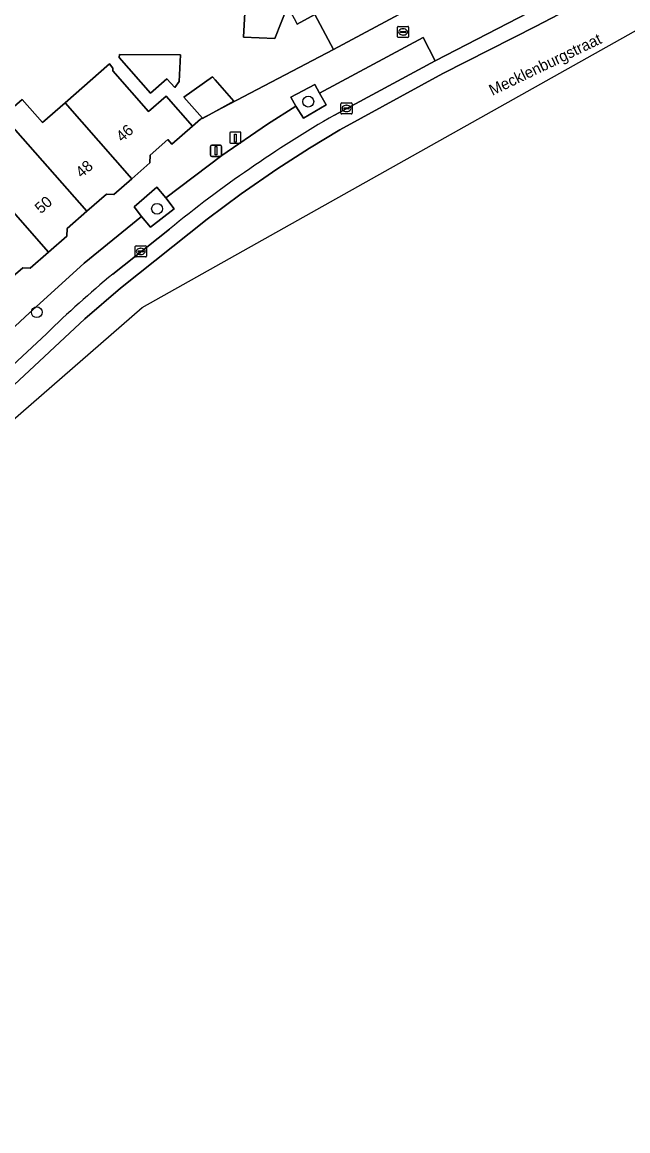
# Model space of a CAD drawing. Extents: x 159960 to 160866, y 382700 to 383354.
# Drawn here: x 160708 to 160762.4, y 382766.5 to 382866.2 of the extents above; entities that cross this region are included whole.
import ezdxf

# ---------------------------------------------------------------- set-up
doc = ezdxf.new("R2010")
doc.units = 0
for name, color, linetype in [('IMGEO_Boom', 7, 'Continuous'), ('IMGEO_Brandkraan', 7, 'Continuous'), ('IMGEO_Erf', 7, 'Continuous'), ('IMGEO_Groenvoorziening', 7, 'Continuous'), ('IMGEO_Kolk', 7, 'Continuous'), ('IMGEO_Laadpaal', 7, 'Continuous'), ('IMGEO_Lichtmast', 7, 'Continuous'), ('IMGEO_Muur', 7, 'Continuous'), ('IMGEO_Openbare_ruimte_label', 7, 'Continuous'), ('IMGEO_Pand', 7, 'Continuous'), ('IMGEO_Pand_nummerreeks', 7, 'Continuous'), ('IMGEO_Parkeervlak_open', 7, 'Continuous'), ('IMGEO_Rijbaan_lokaal_gesloten', 7, 'Continuous'), ('IMGEO_Voetpad_open', 7, 'Continuous')]:
    doc.layers.add(name, color=color, linetype=linetype)

msp = doc.modelspace()

# ---------------------------------------------------------------- linework, layer by layer
at = {"layer": 'IMGEO_Boom'}
for centre in [(160733.73, 382859.018), (160720.154, 382849.384), (160709.356, 382840.089)]:
    msp.add_circle(centre, 0.489, dxfattribs=at)
at = {"layer": 'IMGEO_Brandkraan'}
for p, q in [((160741.745, 382864.857), (160741.745, 382865.709)), ((160741.82, 382865.783), (160742.672, 382865.783)), ((160742.004, 382865.277), (160742.004, 382865.289)), ((160742.442, 382865.24), (160742.044, 382865.24)), ((160742.047, 382865.326), (160742.445, 382865.326)), ((160742.256, 382865.003), (160742.231, 382865.003)), ((160742.233, 382865.563), (160742.258, 382865.563)), ((160742.488, 382865.289), (160742.488, 382865.277)), ((160742.746, 382865.709), (160742.746, 382864.857)), ((160742.672, 382864.783), (160741.82, 382864.783))]:
    msp.add_line(p, q, dxfattribs=at)
for points in [[(160741.745, 382864.857), (160741.745, 382865.709)], [(160741.82, 382865.783), (160742.672, 382865.783)], [(160742.746, 382865.709), (160742.746, 382864.857)], [(160742.672, 382864.783), (160741.82, 382864.783)]]:
    msp.add_lwpolyline(points, dxfattribs=at)
for centre, radius, start, end in [((160741.822, 382865.707), 0.0765, 91.55205, 178.44795), ((160741.822, 382865.707), 0.0765, 91.55205, 178.44795), ((160742.044, 382865.286), 0.0403, 85.87752, 175.75265), ((160742.041, 382865.276), 0.0366, 178.93798, 274.71019), ((160742.445, 382865.283), 0.043, 264.86636, 352.45326), ((160742.449, 382865.288), 0.0386, 1.73085, 96.63898), ((160742.67, 382865.707), 0.0765, 1.55205, 88.44795), ((160742.67, 382865.707), 0.0765, 1.55205, 88.44795), ((160741.822, 382864.859), 0.0765, 181.55205, 268.44795), ((160741.822, 382864.859), 0.0765, 181.55205, 268.44795), ((160742.67, 382864.859), 0.0765, 271.55205, 358.44795), ((160742.67, 382864.859), 0.0765, 271.55205, 358.44795)]:
    msp.add_arc(centre, radius, start, end, dxfattribs=at)
for centre, major_axis, ratio, start_param, end_param in [((160742.232, 382865.283), (-0.387, 0.002), 0.722429, 4.712389, 7.853982), ((160742.257, 382865.283), (-0.39, 0.002), 0.717154, 1.570796, 4.712389)]:
    msp.add_ellipse(centre, major_axis=major_axis, ratio=ratio, start_param=start_param, end_param=end_param, dxfattribs=at)
at = {"layer": 'IMGEO_Erf'}
for points in [[(160731.87, 382867.558), (160730.719, 382864.693), (160727.919, 382864.809), (160728.103, 382868.092)], [(160706.34, 382857.719), (160708.051, 382859.22), (160709.879, 382857.14), (160711.893, 382858.91), (160715.871, 382862.407), (160716.193, 382862.04), (160716.177, 382861.782), (160719.39, 382858.126), (160720.977, 382859.522), (160723.352, 382856.819), (160724.068, 382857.456), (160724.223, 382857.537), (160722.568, 382859.422), (160725.127, 382861.252), (160725.373, 382860.972), (160727.049, 382859.065), (160725.422, 382858.165), (160735.99, 382863.702), (160734.309, 382866.839), (160732.737, 382865.996), (160732.604, 382866.237)]]:
    msp.add_lwpolyline(points, dxfattribs=at)
msp.add_lwpolyline([(160716.773, 382863.264), (160722.271, 382863.232), (160722.128, 382860.817), (160721.742, 382860.285), (160721.046, 382861.076), (160719.565, 382859.777), (160716.754, 382862.981)], close=True, dxfattribs=at)
at = {"layer": 'IMGEO_Groenvoorziening'}
for points in [[(160734.318, 382860.558), (160732.182, 382859.418), (160732.607, 382858.614), (160733.311, 382857.548), (160735.344, 382858.728), (160734.754, 382859.786)], [(160720.145, 382851.321), (160718.107, 382849.565), (160718.75, 382848.682), (160719.564, 382847.72), (160721.691, 382849.391), (160720.933, 382850.361)]]:
    msp.add_lwpolyline(points, close=True, dxfattribs=at)
at = {"layer": 'IMGEO_Kolk'}
for p, q in [((160736.745, 382858.91), (160737.597, 382858.91)), ((160736.67, 382857.984), (160736.67, 382858.836)), ((160737.597, 382857.91), (160736.745, 382857.91)), ((160736.929, 382858.404), (160736.929, 382858.416)), ((160737.367, 382858.367), (160736.969, 382858.367)), ((160736.972, 382858.453), (160737.37, 382858.453)), ((160737.181, 382858.13), (160737.156, 382858.13)), ((160737.158, 382858.69), (160737.183, 382858.69)), ((160737.413, 382858.416), (160737.413, 382858.404)), ((160737.671, 382858.836), (160737.671, 382857.984)), ((160718.191, 382845.13), (160718.191, 382845.982)), ((160718.266, 382846.056), (160719.118, 382846.056)), ((160719.192, 382845.982), (160719.192, 382845.13)), ((160719.118, 382845.056), (160718.266, 382845.056)), ((160718.45, 382845.55), (160718.45, 382845.562)), ((160718.888, 382845.513), (160718.49, 382845.513)), ((160718.493, 382845.599), (160718.891, 382845.599)), ((160718.702, 382845.276), (160718.677, 382845.276)), ((160718.679, 382845.836), (160718.704, 382845.836)), ((160718.934, 382845.562), (160718.934, 382845.55))]:
    msp.add_line(p, q, dxfattribs=at)
for points in [[(160736.745, 382858.91), (160737.597, 382858.91)], [(160736.67, 382857.984), (160736.67, 382858.836)], [(160737.597, 382857.91), (160736.745, 382857.91)], [(160737.671, 382858.836), (160737.671, 382857.984)], [(160718.191, 382845.13), (160718.191, 382845.982)], [(160718.266, 382846.056), (160719.118, 382846.056)], [(160719.192, 382845.982), (160719.192, 382845.13)], [(160719.118, 382845.056), (160718.266, 382845.056)]]:
    msp.add_lwpolyline(points, dxfattribs=at)
for centre, radius, start, end in [((160736.747, 382858.834), 0.0765, 91.55205, 178.44795), ((160736.747, 382858.834), 0.0765, 91.55205, 178.44795), ((160737.595, 382858.834), 0.0765, 1.55205, 88.44795), ((160737.595, 382858.834), 0.0765, 1.55205, 88.44795), ((160736.747, 382857.986), 0.0765, 181.55205, 268.44795), ((160736.747, 382857.986), 0.0765, 181.55205, 268.44795), ((160736.969, 382858.413), 0.0403, 85.87752, 175.75265), ((160736.966, 382858.403), 0.0366, 178.93798, 274.71019), ((160737.37, 382858.41), 0.043, 264.86636, 352.45326), ((160737.374, 382858.415), 0.0386, 1.73085, 96.63898), ((160737.595, 382857.986), 0.0765, 271.55205, 358.44795), ((160737.595, 382857.986), 0.0765, 271.55205, 358.44795), ((160718.268, 382845.98), 0.0765, 91.55205, 178.44795), ((160718.268, 382845.98), 0.0765, 91.55205, 178.44795), ((160719.116, 382845.98), 0.0765, 1.55205, 88.44795), ((160719.116, 382845.98), 0.0765, 1.55205, 88.44795), ((160718.268, 382845.132), 0.0765, 181.55205, 268.44795), ((160718.268, 382845.132), 0.0765, 181.55205, 268.44795), ((160718.49, 382845.559), 0.0403, 85.87752, 175.75265), ((160718.487, 382845.549), 0.0366, 178.93798, 274.71019), ((160718.891, 382845.556), 0.043, 264.86636, 352.45326), ((160718.895, 382845.561), 0.0386, 1.73085, 96.63898), ((160719.116, 382845.132), 0.0765, 271.55205, 358.44795), ((160719.116, 382845.132), 0.0765, 271.55205, 358.44795)]:
    msp.add_arc(centre, radius, start, end, dxfattribs=at)
for centre, major_axis, ratio, start_param, end_param in [((160737.157, 382858.41), (-0.387, 0.002), 0.722429, 4.712389, 7.853982), ((160737.182, 382858.41), (-0.39, 0.002), 0.717154, 1.570796, 4.712389), ((160718.678, 382845.556), (-0.387, 0.002), 0.722429, 4.712389, 7.853982), ((160718.703, 382845.556), (-0.39, 0.002), 0.717154, 1.570796, 4.712389)]:
    msp.add_ellipse(centre, major_axis=major_axis, ratio=ratio, start_param=start_param, end_param=end_param, dxfattribs=at)
at = {"layer": 'IMGEO_Laadpaal'}
for p, q in [((160726.691, 382856.2), (160726.691, 382855.359)), ((160726.691, 382856.2), (160726.691, 382855.359)), ((160727.607, 382856.284), (160726.766, 382856.284)), ((160727.607, 382856.284), (160726.766, 382856.284)), ((160727.691, 382855.368), (160727.691, 382856.209)), ((160727.691, 382855.368), (160727.691, 382856.209)), ((160726.775, 382855.284), (160727.616, 382855.284)), ((160726.775, 382855.284), (160727.616, 382855.284))]:
    msp.add_line(p, q, dxfattribs=at)
msp.add_lwpolyline([(160727.106, 382856.097), (160727.266, 382856.097), (160727.266, 382855.364), (160727.106, 382855.364), (160727.106, 382856.097)], dxfattribs=at)
for centre, start, end in [((160726.769, 382856.206), 92.4484, 184.28452), ((160726.769, 382856.206), 92.4484, 184.28452), ((160727.613, 382856.206), 2.4484, 94.28452), ((160727.613, 382856.206), 2.4484, 94.28452), ((160726.769, 382855.362), 182.4484, 274.28452), ((160726.769, 382855.362), 182.4484, 274.28452), ((160727.613, 382855.362), 272.4484, 4.28452), ((160727.613, 382855.362), 272.4484, 4.28452)]:
    msp.add_arc(centre, 0.0779, start, end, dxfattribs=at)
at = {"layer": 'IMGEO_Lichtmast'}
for p, q in [((160724.966, 382854.2), (160724.966, 382855)), ((160724.966, 382855), (160724.966, 382854.2)), ((160725.066, 382855.1), (160725.856, 382855.1)), ((160725.856, 382855.1), (160725.066, 382855.1)), ((160725.956, 382855), (160725.956, 382854.2)), ((160725.956, 382854.2), (160725.956, 382855)), ((160725.856, 382854.1), (160725.066, 382854.1)), ((160725.066, 382854.1), (160725.856, 382854.1))]:
    msp.add_line(p, q, dxfattribs=at)
msp.add_lwpolyline([(160725.386, 382854.975), (160725.536, 382854.975), (160725.536, 382854.225), (160725.386, 382854.225), (160725.386, 382854.975)], dxfattribs=at)
for centre, start, end in [((160725.066, 382855), 90, 180), ((160725.066, 382855), 90, 180), ((160725.856, 382855), 0, 90), ((160725.856, 382855), 360, 90), ((160725.066, 382854.2), 180, 270), ((160725.066, 382854.2), 180, 270), ((160725.856, 382854.2), 270, 0), ((160725.856, 382854.2), 270, 0)]:
    msp.add_arc(centre, 0.1, start, end, dxfattribs=at)
at = {"layer": 'IMGEO_Muur'}
msp.add_lwpolyline([(160723.352, 382856.819), (160724.068, 382857.456), (160735.99, 382863.702)], dxfattribs=at)
at = {"layer": 'IMGEO_Pand'}
for points in [[(160733.738, 382872.46), (160738.179, 382874.84), (160736.42, 382878.121), (160728.795, 382878.629), (160728.103, 382868.092), (160727.919, 382864.809), (160730.719, 382864.693), (160731.87, 382867.558), (160732.604, 382866.237), (160732.737, 382865.996), (160734.309, 382866.839), (160734.179, 382867.081), (160736.076, 382868.097)], [(160738.179, 382874.84), (160733.738, 382872.46), (160736.076, 382868.097), (160734.179, 382867.081), (160734.309, 382866.839), (160735.99, 382863.702), (160742.328, 382867.099)], [(160716.773, 382863.264), (160716.754, 382862.981), (160719.565, 382859.777), (160721.046, 382861.076), (160721.742, 382860.285), (160722.128, 382860.817), (160722.271, 382863.232)], [(160717.878, 382852.088), (160719.496, 382853.509), (160719.541, 382854.21), (160721.124, 382855.601), (160721.491, 382855.183), (160723.352, 382856.819), (160720.977, 382859.522), (160719.39, 382858.126), (160716.177, 382861.782), (160716.193, 382862.04), (160715.871, 382862.407), (160711.893, 382858.91)], [(160725.373, 382860.972), (160725.127, 382861.252), (160722.568, 382859.422), (160724.223, 382857.537), (160724.244, 382857.514), (160725.422, 382858.165), (160727.049, 382859.065)], [(160717.878, 382852.088), (160711.893, 382858.91), (160709.879, 382857.14), (160708.051, 382859.22), (160706.34, 382857.719), (160713.851, 382849.161), (160715.612, 382850.709), (160716.262, 382850.667)], [(160702.571, 382854.415), (160710.406, 382845.487), (160712.047, 382846.929), (160712.091, 382847.614), (160713.851, 382849.161), (160706.34, 382857.719)], [(160702.571, 382854.415), (160698.806, 382851.113), (160706.332, 382842.539), (160708.093, 382844.087), (160708.764, 382844.044), (160710.406, 382845.487)]]:
    msp.add_lwpolyline(points, close=True, dxfattribs=at)
at = {"layer": 'IMGEO_Parkeervlak_open'}
for points in [[(160736.087, 382857.81), (160745.141, 382862.692), (160744.052, 382864.772), (160734.754, 382859.786), (160735.344, 382858.728), (160733.311, 382857.548), (160732.607, 382858.614), (160730.065, 382856.985), (160725.98, 382854.171), (160720.933, 382850.361), (160721.691, 382849.391), (160719.564, 382847.72), (160718.75, 382848.682), (160713.607, 382844.486), (160708.301, 382839.674), (160695.064, 382827.311), (160696.681, 382825.571), (160710.219, 382838.158)], [(160716.18, 382843.516), (160721.269, 382847.562)]]:
    msp.add_lwpolyline(points, dxfattribs=at)
for centre, radius, start, end in [((160792.282, 382760.719), 112.181, 120.06153, 129.27326), ((160780.574, 382765.88), 100.866, 129.67352, 134.22758)]:
    msp.add_arc(centre, radius, start, end, dxfattribs=at)
at = {"layer": 'IMGEO_Rijbaan_lokaal_gesloten'}
for points in [[(160658.793, 382788.217), (160658.795, 382788.219), (160713.681, 382839.487), (160716.862, 382842.261), (160724.646, 382848.459), (160727.703, 382850.736), (160730.902, 382852.951), (160733.843, 382854.844), (160736.572, 382856.486), (160745.822, 382861.534), (160754.189, 382865.798), (160800.497, 382890.041), (160850.387, 382917.788), (160851.212, 382918.383), (160851.951, 382919.185), (160852.601, 382920.321), (160849.639, 382918.958), (160833.656, 382910.101), (160799.878, 382891.281), (160796.345, 382889.412), (160753.546, 382867.025), (160745.141, 382862.692), (160736.087, 382857.81)], [(160851.95, 382915.343), (160851.95, 382915.343), (160850.387, 382917.788), (160800.497, 382890.041), (160754.189, 382865.798), (160745.822, 382861.534), (160736.572, 382856.486), (160733.843, 382854.844), (160730.902, 382852.951), (160727.703, 382850.736), (160724.646, 382848.459), (160716.862, 382842.261), (160713.681, 382839.487), (160658.795, 382788.219), (160658.793, 382788.217), (160673.346, 382800.899), (160718.808, 382840.517), (160802.421, 382887.508), (160835.083, 382905.864)], [(160721.269, 382847.562), (160716.18, 382843.516)], [(160710.219, 382838.158), (160696.681, 382825.571), (160692.134, 382821.293), (160678.71, 382808.754), (160662.169, 382793.288), (160660.95, 382792.152), (160656.258, 382787.779), (160652.139, 382783.926), (160634.888, 382767.768), (160633.677, 382766.68), (160633.862, 382766.492), (160658.793, 382788.217)]]:
    msp.add_lwpolyline(points, dxfattribs=at)
for centre, radius, start, end in [((160792.282, 382760.719), 112.181, 120.06153, 129.27326), ((160780.574, 382765.88), 100.866, 129.67352, 134.22758)]:
    msp.add_arc(centre, radius, start, end, dxfattribs=at)
at = {"layer": 'IMGEO_Voetpad_open'}
for points in [[(160695.064, 382827.311), (160708.301, 382839.674), (160713.607, 382844.486), (160718.75, 382848.682), (160718.107, 382849.565), (160720.145, 382851.321), (160720.933, 382850.361), (160725.98, 382854.171), (160730.065, 382856.985), (160732.607, 382858.614), (160732.182, 382859.418), (160734.318, 382860.558), (160734.754, 382859.786), (160744.052, 382864.772), (160745.141, 382862.692), (160753.546, 382867.025)], [(160742.328, 382867.099), (160735.99, 382863.702), (160725.422, 382858.165), (160724.244, 382857.514), (160724.223, 382857.537), (160724.068, 382857.456), (160723.352, 382856.819), (160721.491, 382855.183), (160721.124, 382855.601), (160719.541, 382854.21), (160719.496, 382853.509), (160717.878, 382852.088), (160716.262, 382850.667), (160715.612, 382850.709), (160713.851, 382849.161), (160712.091, 382847.614), (160712.047, 382846.929), (160710.406, 382845.487), (160708.764, 382844.044), (160708.093, 382844.087), (160706.332, 382842.539)]]:
    msp.add_lwpolyline(points, dxfattribs=at)

# ---------------------------------------------------------------- texts
at = {"layer": 'IMGEO_Openbare_ruimte_label'}
msp.add_text('Mecklenburgstraat', height=1, rotation=25.71951, dxfattribs=at).set_placement((160750.264, 382859.534))
at = {"layer": 'IMGEO_Pand_nummerreeks'}
for s, rotation, p in [('46', 41.52355, (160717.016, 382855.329)), ('48', 41.52355, (160713.382, 382852.111)), ('50', 41.26909, (160709.716, 382848.885))]:
    msp.add_text(s, height=1, rotation=rotation, dxfattribs=at).set_placement(p)

doc.saveas('drawing.dxf')
